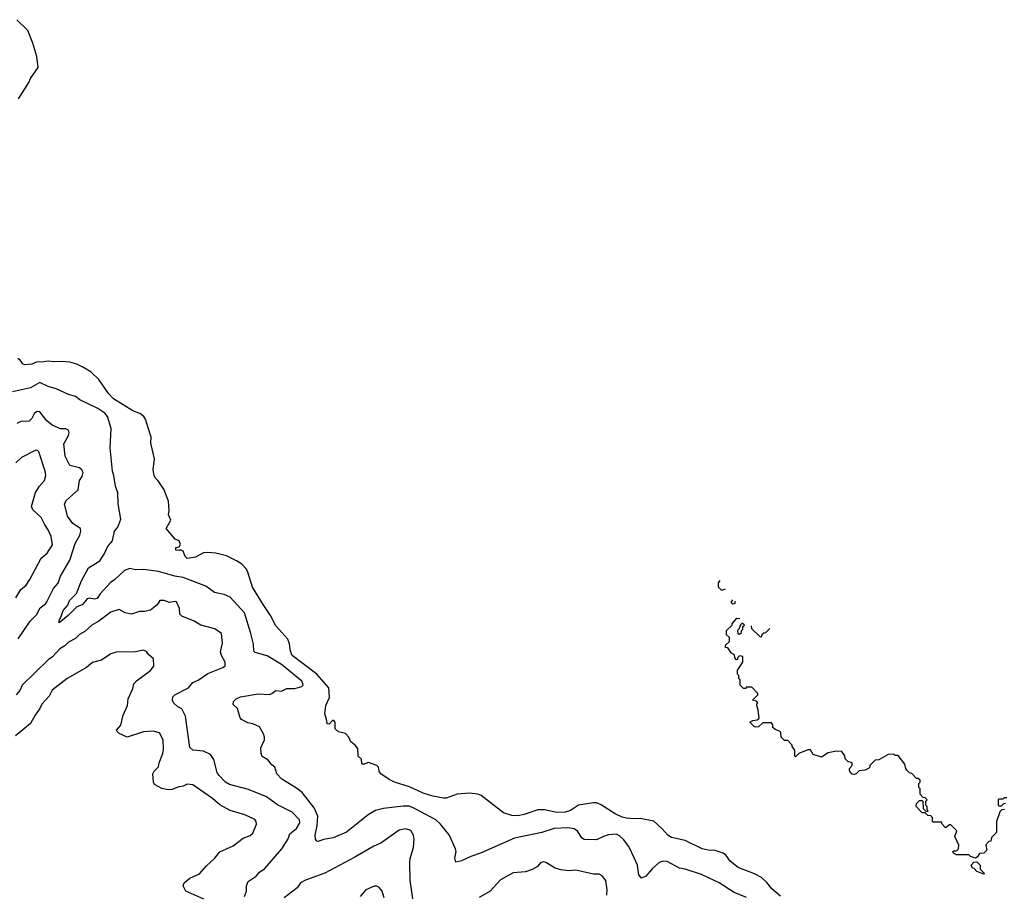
# Model space of a CAD drawing. Extents: x 1678759 to 1859541, y 384609 to 522867.
# Tile 431 of 466: x 1824376 to 1831596, y 477342 to 483755. Entities that reach past the tile are written whole.
import ezdxf

# ---------------------------------------------------------------- set-up
doc = ezdxf.new("R2010")
doc.units = 0

msp = doc.modelspace()

# ---------------------------------------------------------------- linework, layer by layer
at = {"layer": '0CON20XD'}
for points in [[(1824366.8, 483175), (1824444.1, 483295), (1824455, 483322.7), (1824511.2, 483405), (1824501.6, 483485), (1824473.1, 483583.1), (1824436.8, 483675), (1824354.2, 483755)], [(1829955, 477328.5), (1829892.4, 477382.4), (1829855, 477429.4), (1829814.6, 477464.6), (1829765, 477492.5), (1829645, 477538.9), (1829587.1, 477585), (1829556.2, 477626.2), (1829533.6, 477643.6), (1829475, 477662.2), (1829425.5, 477664.5), (1829380, 477675), (1829255, 477736.9), (1829155, 477758.5), (1829128.9, 477775), (1829085.4, 477825.4), (1829026.9, 477876.9), (1828925, 477897.1), (1828875.6, 477894.4), (1828825, 477901.2), (1828795, 477907.5), (1828741.7, 477931.7), (1828635, 477999.4), (1828605, 478012.2), (1828585, 478013.1), (1828475, 477996.4), (1828415, 477956.5), (1828376.7, 477943.3), (1828315, 477942.2), (1828225, 477960.8), (1828175, 477961.2), (1828075, 477926.5), (1828028.3, 477918.3), (1827985, 477920), (1827925, 477938.8), (1827760, 478065), (1827735, 478076), (1827675, 478084.2), (1827585, 478076), (1827502.7, 478047.3), (1827485, 478046.9), (1827405, 478061.8), (1827335, 478084), (1827235, 478130), (1827123.8, 478163.8), (1827085, 478182.5), (1827024, 478225), (1827011.2, 478245), (1827006.7, 478275), (1826995, 478286.7), (1826933, 478307), (1826895, 478293.3), (1826885, 478300), (1826883.6, 478333.6), (1826857.5, 478355), (1826855, 478410), (1826836.4, 478436.4), (1826805, 478460), (1826790, 478495), (1826765, 478520), (1826715, 478533.3), (1826690, 478555), (1826690, 478605), (1826680, 478615), (1826670, 478615), (1826645, 478590), (1826631.7, 478591.7), (1826627, 478627), (1826613.3, 478665), (1826620.6, 478725), (1826648.2, 478785), (1826643.3, 478855), (1826555, 478955.3), (1826375, 479093.1), (1826361.8, 479125), (1826355, 479177.5), (1826342, 479212), (1826255, 479309.2), (1826215.5, 479385), (1826162.3, 479467.7), (1826082.5, 479595), (1826050, 479705), (1826038.9, 479725), (1826005, 479762.5), (1825965, 479788.1), (1825892.7, 479822.7), (1825815, 479843.1), (1825755, 479847.5), (1825725, 479846), (1825665, 479814.4), (1825605, 479803.3), (1825589.3, 479819.3), (1825575, 479856.7), (1825555, 479867.5), (1825545, 479862.5), (1825520, 479865), (1825520, 479885), (1825545, 479890), (1825556.4, 479906.4), (1825545, 479932.5), (1825517, 479947), (1825451.2, 480025), (1825484, 480085), (1825468, 480125), (1825472.5, 480155), (1825468, 480225), (1825433.4, 480313.4), (1825392.4, 480372.4), (1825369.2, 480395), (1825362.5, 480412.5), (1825354.5, 480455), (1825364.4, 480535), (1825338.7, 480648.7), (1825340.9, 480695), (1825333.5, 480715), (1825299.2, 480825), (1825285.5, 480845.5), (1825257.9, 480867.9), (1825205, 480887.1), (1825064.5, 480975), (1825026.7, 481015), (1824957, 481117), (1824900.2, 481170.2), (1824845, 481205.5), (1824795, 481229.5), (1824745, 481244.4), (1824687.8, 481247.8), (1824625.5, 481245.5), (1824585, 481251.1), (1824535, 481243.3), (1824505, 481245.7), (1824465, 481228.5), (1824414.3, 481224.3), (1824400.5, 481230.5), (1824379.3, 481259.3), (1824361.7, 481271.7)], [(1825805, 479554.2), (1825740.7, 479600.7), (1825575, 479664.2), (1825513.3, 479673.3), (1825395, 479709.6), (1825285.6, 479724.4), (1825225, 479720), (1825185, 479730), (1825143.8, 479715), (1825069.2, 479645), (1825042.6, 479627.4), (1824965.4, 479544.6), (1824945, 479510), (1824925, 479505.8), (1824885, 479512.8), (1824871.5, 479508.5), (1824834.3, 479465), (1824795, 479450), (1824732.9, 479385), (1824665, 479333.3), (1824665, 479352.5), (1824680.9, 479379.1), (1824695, 479422.5), (1824728.6, 479461.4), (1824741.2, 479495), (1824793.4, 479546.6), (1824829.9, 479640.1), (1824881.5, 479735), (1824965, 479785.8), (1824996.2, 479835), (1825019.6, 479890.4), (1825056.5, 479933.5), (1825072.5, 480005), (1825096.2, 480035), (1825117.7, 480092.3), (1825097.5, 480205), (1825096.3, 480286.3), (1825078, 480335), (1825066.2, 480413.8), (1825055.8, 480445), (1825040.8, 480615), (1825046.9, 480756.9), (1825020.6, 480845), (1825000.5, 480870.5), (1824949.2, 480905), (1824817.6, 480967.6), (1824785, 480991.4), (1824735, 481005.6), (1824643, 481047), (1824584.2, 481065), (1824525, 481094.5), (1824455, 481056), (1824323.5, 481026.5)], [(1824365.5, 479214.5), (1824452.5, 479345), (1824499.1, 479390.9), (1824526.7, 479443.3), (1824565, 479471.4), (1824575, 479485.7), (1824625, 479584.3), (1824657.3, 479622.7), (1824674.5, 479675), (1824745, 479792), (1824783.8, 479915), (1824816.9, 479975), (1824825.7, 480004.3), (1824821.2, 480025), (1824786.7, 480045), (1824765, 480060.8), (1824727.1, 480115), (1824705.8, 480205), (1824719.1, 480230.9), (1824805, 480308), (1824814.6, 480375), (1824835, 480406), (1824842.2, 480435), (1824831.9, 480455), (1824815, 480468.8), (1824745, 480485.7), (1824709.1, 480555), (1824699.2, 480645), (1824733.2, 480706.8), (1824739.2, 480725), (1824734.3, 480744.3), (1824715, 480754.2), (1824675, 480755.7), (1824615, 480781.1), (1824575, 480812.5), (1824525, 480880), (1824505, 480880.8), (1824485, 480870), (1824465, 480831.2), (1824445, 480811.4), (1824385, 480807.5), (1824356.5, 480793.5)], [(1824347.7, 479515), (1824385, 479575.6), (1824422.7, 479607.3), (1824451.1, 479648.9), (1824533.6, 479806.4), (1824577.6, 479842.4), (1824616.9, 479903.1), (1824607.7, 479965), (1824585, 480014.3), (1824557.1, 480055), (1824534.5, 480105), (1824471.9, 480161.9), (1824462.5, 480185), (1824491.9, 480288.1), (1824520.6, 480335), (1824559.2, 480375), (1824567.4, 480412.6), (1824563.5, 480445), (1824516.2, 480585), (1824507.5, 480595), (1824495, 480597.5), (1824388.8, 480545), (1824347.5, 480505)], [(1829549.2, 479578.1), (1829525, 479570), (1829500, 479595), (1829500, 479625), (1829511.6, 479642.4)], [(1829705, 477318.6), (1829615, 477355.5), (1829505, 477426.7), (1829375, 477486.7), (1829255, 477526.7), (1829215, 477532.2), (1829125, 477582.5), (1829095, 477585.8), (1829065.5, 477574.5), (1829015, 477529.2), (1828968, 477475), (1828935, 477461.2), (1828917.5, 477485), (1828905.5, 477555), (1828884.4, 477605), (1828841.9, 477691.9), (1828805, 477742.9), (1828775, 477770.6), (1828752.4, 477782.4), (1828695, 477778.9), (1828656, 477765), (1828605, 477741.4), (1828515, 477744.4), (1828498, 477755), (1828465.6, 477805), (1828441.7, 477821.7), (1828395, 477828.2), (1828295, 477824.7), (1828205, 477795.5), (1828005, 477752.2), (1827755, 477642.2), (1827685, 477620), (1827615, 477586.2), (1827575, 477577.5), (1827566.1, 477606.1), (1827576, 477655), (1827572.9, 477675), (1827525, 477777.5), (1827462.2, 477855), (1827426.6, 477886.6), (1827275, 477968.2), (1827235, 477986.8), (1827188.8, 477988.8), (1827045, 477970.5), (1826985, 477955.5), (1826930.8, 477925), (1826773, 477797), (1826675, 477755.6), (1826605, 477742.9), (1826565, 477728.6), (1826555, 477732), (1826545.4, 477745.4), (1826542.7, 477775), (1826558.5, 477845), (1826561.8, 477915), (1826535.4, 477975), (1826448.3, 478088.3), (1826405, 478121.1), (1826297.5, 478185), (1826262, 478225), (1826246.2, 478275), (1826225, 478291.2), (1826197, 478327), (1826155, 478353.3), (1826146.2, 478375), (1826143.8, 478415), (1826170.8, 478475), (1826172.5, 478495), (1826165, 478517.5), (1826135, 478570), (1826085, 478592.5), (1826048.3, 478598.3), (1826002.7, 478622.7), (1825994, 478635), (1825973.6, 478703.6), (1825942.3, 478732.3), (1825944, 478755), (1825963.8, 478775), (1825995, 478790), (1826125, 478811.4), (1826205, 478807.8), (1826225, 478814.4), (1826255, 478837.1), (1826295, 478831.5), (1826335, 478850.6), (1826395, 478850), (1826445.5, 478864.5), (1826454, 478875), (1826452.9, 478885), (1826444.3, 478905), (1826295, 479027.6), (1826190.1, 479090.1), (1826102, 479115), (1826094.2, 479125), (1826091.9, 479175), (1826071.1, 479255), (1826024.6, 479405), (1825919.9, 479519.9), (1825875, 479539.5), (1825805, 479554.2)], [(1826023.9, 477326.1), (1826038.6, 477365), (1826040, 477405), (1826051.2, 477435), (1826110, 477475), (1826133.8, 477505), (1826175, 477530.8), (1826299.4, 477675), (1826345, 477748.8), (1826356.7, 477785), (1826406.5, 477825), (1826429.6, 477865), (1826428.3, 477888.3), (1826374.4, 477945), (1826267.4, 477997.4), (1826185, 478056.5), (1826055, 478110), (1825915, 478146.5), (1825885, 478164.4), (1825835.6, 478215), (1825825, 478234), (1825800.8, 478330.8), (1825775, 478366), (1825725, 478392.5), (1825645, 478398), (1825625, 478418.8), (1825592.1, 478647.9), (1825565, 478700.6), (1825536.2, 478716.2), (1825504, 478745), (1825497.1, 478765), (1825500, 478790), (1825515, 478804.3), (1825615, 478855.7), (1825645, 478895.7), (1825685, 478911.1), (1825755, 478960), (1825865.4, 479004.6), (1825882.3, 479017.7), (1825884, 479045), (1825855, 479093.8), (1825848.8, 479118.8), (1825864.4, 479184.4), (1825855.7, 479255), (1825807.6, 479287.6), (1825705, 479315.4), (1825655, 479345.4), (1825565, 479380), (1825550.5, 479395), (1825547.2, 479437.2), (1825525.9, 479485.9), (1825519.3, 479489.3), (1825475, 479480.6), (1825435, 479495.6), (1825405, 479495.7), (1825384.5, 479465.5), (1825335, 479426), (1825295, 479416), (1825255, 479415.8), (1825195, 479396), (1825150, 479405), (1825105, 479429.5), (1825045, 479409.5), (1824956.3, 479343.7), (1824905, 479314.4), (1824855, 479268.9), (1824815, 479246.9), (1824785, 479217.3), (1824735, 479190), (1824707.4, 479162.6), (1824669.5, 479140.5), (1824617.7, 479082.3), (1824585, 479060), (1824394.8, 478875.2), (1824376.8, 478835), (1824350.8, 478805)], [(1829620, 479491), (1829620, 479475), (1829615, 479472.5), (1829605, 479470), (1829593, 479483), (1829605.2, 479500.3)], [(1831597, 477963), (1831578.3, 477961.7), (1831563, 477947), (1831540, 477875), (1831540, 477795), (1831501.7, 477758.3), (1831498.3, 477731.7), (1831481.7, 477728.3), (1831460, 477705), (1831467.5, 477665), (1831447, 477643), (1831415, 477640), (1831396.4, 477613.6), (1831385, 477607.5), (1831348.3, 477618.3), (1831335, 477630), (1831245, 477630), (1831223.6, 477643.6), (1831220, 477655), (1831225, 477660), (1831245, 477660), (1831260, 477675), (1831261.7, 477701.7), (1831232.5, 477765), (1831247, 477807), (1831205, 477850), (1831195, 477850), (1831165, 477830), (1831140, 477855), (1831135, 477870), (1831075, 477870), (1831070, 477875), (1831070, 477905), (1831058.3, 477918.3), (1831035, 477920), (1831015, 477940), (1830995, 477940), (1830950, 477985), (1830951.7, 478008.3), (1830975, 478030), (1830995, 478030), (1831000, 478025), (1831001.7, 477971.7), (1831021.7, 477951.7), (1831038.3, 477951.7), (1831030, 477965), (1831030, 477985), (1831020, 477995), (1831020, 478025), (1831030, 478035), (1831015, 478050), (1831001.7, 478051.7), (1830980, 478075), (1830980, 478115), (1830970, 478125), (1830970, 478155), (1830980, 478165), (1830978.3, 478178.3), (1830965, 478190), (1830951.7, 478191.7), (1830918.3, 478228.3), (1830901.7, 478231.7), (1830881.7, 478251.7), (1830873, 478263), (1830867, 478297), (1830818.3, 478358.3), (1830795, 478360), (1830785, 478370), (1830745, 478367.5), (1830675, 478327.5), (1830650, 478325), (1830610, 478285), (1830610, 478275), (1830600, 478265), (1830575, 478252.5), (1830533, 478247), (1830510, 478225), (1830495, 478220), (1830481.7, 478221.7), (1830463, 478243), (1830460, 478255), (1830460, 478265), (1830480, 478285), (1830480, 478305), (1830450, 478315), (1830430, 478335), (1830427, 478357), (1830405, 478390), (1830365, 478392.5), (1830305, 478380), (1830255, 478347.5), (1830195, 478367.5), (1830175, 478400), (1830155, 478400), (1830090, 478375), (1830065, 478350), (1830060, 478355), (1830059.3, 478399.3), (1830040, 478425), (1830040, 478435), (1830008.3, 478468.3), (1829985, 478470), (1829960, 478495), (1829958.3, 478528.3), (1829948.3, 478538.3), (1829915, 478550), (1829900, 478565), (1829900, 478585), (1829888.3, 478598.3), (1829825, 478600), (1829795, 478570), (1829775, 478567.5), (1829765, 478570), (1829730, 478605), (1829753, 478617), (1829785, 478620), (1829797.5, 478632.5), (1829792.5, 478695), (1829782.5, 478725), (1829782.5, 478737.5), (1829790, 478745), (1829778.3, 478758.3), (1829750, 478765), (1829790, 478805), (1829790, 478815), (1829745, 478860), (1829705, 478860), (1829698.3, 478851.7), (1829685, 478850), (1829660, 478875), (1829660, 478915), (1829650, 478925), (1829650, 478945), (1829640, 478955), (1829640, 478985), (1829680, 479045), (1829680, 479085), (1829655, 479090), (1829641.7, 479078.3), (1829638.3, 479061.7), (1829631.7, 479061.7), (1829620, 479075), (1829618.3, 479098.3), (1829595, 479110), (1829568.3, 479148.3), (1829551.7, 479151.7), (1829551.7, 479168.3), (1829580, 479195), (1829580, 479225), (1829560, 479245), (1829560, 479275), (1829600, 479315), (1829600, 479325), (1829635, 479367.5), (1829656.9, 479364.8)], [(1829655, 479250), (1829668.3, 479261.7), (1829670, 479275), (1829680, 479285), (1829680, 479305), (1829690, 479315), (1829675, 479330), (1829661.7, 479318.3), (1829650, 479285), (1829640, 479275), (1829641.7, 479251.7), (1829655, 479250)], [(1829740.4, 479310.1), (1829741.7, 479291.7), (1829805, 479230), (1829818.3, 479231.7), (1829821.7, 479248.3), (1829831.7, 479258.3), (1829848.3, 479261.7), (1829877.7, 479291)], [(1825725.3, 477305.3), (1825594.2, 477365), (1825575.8, 477405), (1825581.2, 477425), (1825625, 477460.8), (1825695, 477492.2), (1825745, 477551.1), (1825805.8, 477604.2), (1825845, 477651.9), (1825942.8, 477697.2), (1826015, 477753.3), (1826066.8, 477773.2), (1826085, 477791.2), (1826112.9, 477855), (1826110, 477875), (1826099.7, 477889.7), (1826026.7, 477925), (1825918.8, 477955), (1825845, 477997.5), (1825790.6, 478045), (1825645, 478144.2), (1825605, 478149.2), (1825575, 478133.8), (1825535, 478126.7), (1825495, 478111.2), (1825465, 478108.8), (1825418.3, 478118.3), (1825365, 478147.5), (1825356.7, 478165), (1825352.5, 478225), (1825362.5, 478245), (1825393.9, 478276.1), (1825398, 478305), (1825426.2, 478375), (1825430, 478405), (1825428.8, 478475), (1825402.5, 478525), (1825355, 478538), (1825285, 478532), (1825165, 478493.8), (1825105, 478520), (1825090, 478535), (1825086.7, 478545), (1825117, 478583), (1825134.3, 478655.7), (1825165.8, 478725), (1825172, 478775), (1825205, 478850), (1825213.9, 478886.1), (1825232.7, 478907.3), (1825335, 478983.8), (1825360, 479015), (1825358.3, 479068.3), (1825320.7, 479100.7), (1825305, 479122.5), (1825285, 479131.2), (1825225, 479120), (1825083.2, 479116.8), (1825044.5, 479105.5), (1824975, 479059.4), (1824909.7, 479040.3), (1824865, 479004.4), (1824725, 478924.2), (1824615, 478837.5), (1824592.9, 478795), (1824538.6, 478735), (1824525, 478703.8), (1824488.9, 478655), (1824455.8, 478595), (1824385, 478534.4), (1824345, 478504.5)], [(1831615, 478050), (1831595, 478050), (1831585, 478040), (1831555, 478040), (1831550, 478035), (1831550, 477995), (1831555, 477990), (1831575, 477990), (1831591.7, 478008.3), (1831605, 478010)], [(1827259.5, 477309.5), (1827240.6, 477445), (1827237.5, 477575), (1827240, 477605), (1827264.3, 477685), (1827269.4, 477745), (1827263.1, 477775), (1827245, 477810), (1827205, 477822.5), (1827159.1, 477810.9), (1827025, 477717.5), (1826973.8, 477695), (1826834, 477615), (1826613, 477497), (1826471.2, 477445), (1826435, 477425.6), (1826410.7, 477389.3), (1826314.6, 477315)], [(1828681.1, 477335), (1828684.4, 477375), (1828673.2, 477443.2), (1828647, 477477), (1828625, 477490), (1828585, 477490), (1828455, 477517.8), (1828405, 477513.5), (1828345, 477520.6), (1828302.8, 477532.8), (1828235, 477574.2), (1828215, 477578.6), (1828195, 477573.3), (1828173.8, 477545), (1828135, 477524.2), (1828085, 477507.1), (1827995, 477499.2), (1827901.1, 477448.9), (1827825.5, 477364.5), (1827745, 477318)], [(1831445, 477490), (1831395, 477510), (1831375, 477530), (1831363.3, 477533.3), (1831352.5, 477555), (1831371.7, 477578.3), (1831395, 477580), (1831420, 477555), (1831420, 477525), (1831450, 477495), (1831445, 477490)], [(1827049.2, 477315), (1827034, 477365), (1827012.3, 477392.3), (1826995, 477401.2), (1826975, 477401.2), (1826915, 477373.8), (1826873.7, 477326.3)]]:
    msp.add_lwpolyline(points, dxfattribs=at)

doc.saveas('drawing.dxf')
